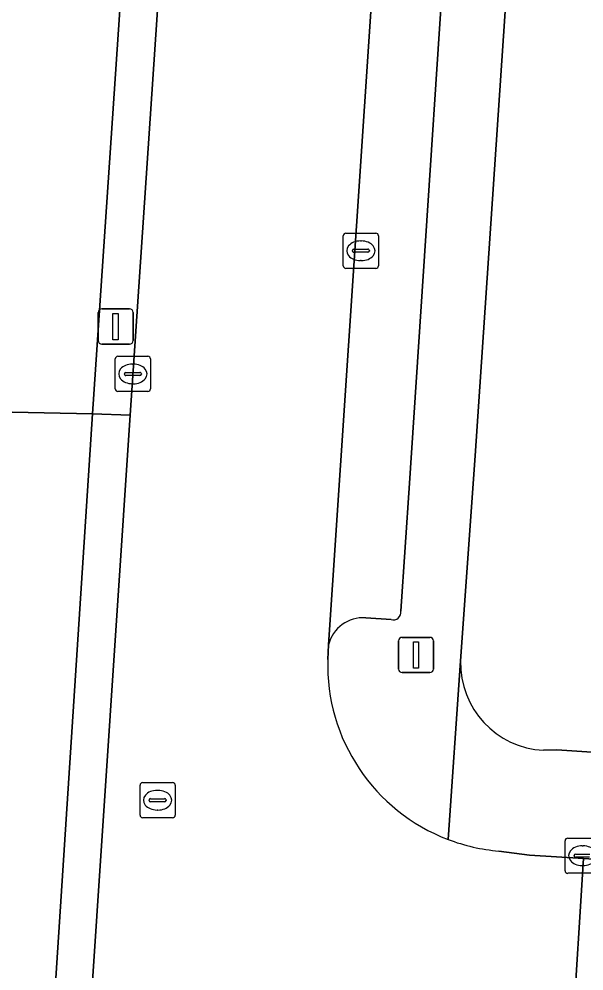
# Model space of a CAD drawing. Extents: x 161848 to 162726, y 385382 to 386521.
# Drawn here: x 162032.32 to 162048.39, y 385995.3 to 386022.36 of the extents above; entities that cross this region are included whole.
import ezdxf

# ---------------------------------------------------------------- set-up
doc = ezdxf.new("R2010")
doc.units = 0
for name, color, linetype in [('IMGEO_Erf', 7, 'Continuous'), ('IMGEO_Fietspad_gesloten', 7, 'Continuous'), ('IMGEO_Kolk', 7, 'Continuous'), ('IMGEO_Lichtmast', 7, 'Continuous'), ('IMGEO_Muur', 7, 'Continuous'), ('IMGEO_Parkeervlak_open', 7, 'Continuous'), ('IMGEO_Rijbaan_lokaal_open', 7, 'Continuous'), ('IMGEO_Rioolput', 7, 'Continuous'), ('IMGEO_Verkeerseiland_open', 7, 'Continuous'), ('IMGEO_Voetpad_open', 7, 'Continuous')]:
    doc.layers.add(name, color=color, linetype=linetype)

msp = doc.modelspace()

# ---------------------------------------------------------------- linework, layer by layer
at = {"layer": 'IMGEO_Erf'}
for points in [[(162091.541, 386048.276), (162091.712, 386050.469), (162100.767, 386049.898), (162100.78, 386050.112), (162094.517, 386050.603), (162049.384, 386053.618), (162049.397, 386053.818), (162048.26, 386053.894), (162045.29, 386009.944), (162044.879, 386004.112)], [(162047.238, 386001.571), (162047.616, 386001.585), (162056.988, 386000.963)]]:
    msp.add_lwpolyline(points, dxfattribs=at)
msp.add_arc((162047.356, 386004.046), 2.477, 178.4661, 267.2796, dxfattribs=at)
at = {"layer": 'IMGEO_Fietspad_gesloten'}
for points in [[(162039.139, 386128.803), (162036.98, 386096.379), (162036.936, 386095.719), (162035.651, 386076.246), (162035.507, 386074.767), (162034.711, 386062.651), (162034.288, 386056.532), (162034.007, 386052.459), (162033.132, 386039.976), (162033.055, 386038.516), (162032.013, 386022.792), (162031.948, 386021.324), (162031.937, 386021.171), (162031.287, 386012.253), (162031.231, 386011.601), (162031.196, 386011.202), (162034.41, 386011.138), (162040.007, 386093.754), (162040.137, 386095.676), (162041.2, 386111.341), (162042.155, 386125.42)], [(162033.303, 385994.07), (162034.41, 386011.138), (162031.196, 386011.202), (162031.063, 386009.215), (162030.355, 385998.641), (162028.943, 385977.582)]]:
    msp.add_lwpolyline(points, dxfattribs=at)
at = {"layer": 'IMGEO_Kolk'}
for p, q in [((162041.543, 386015.344), (162041.543, 386016.196)), ((162041.618, 386016.27), (162042.47, 386016.27)), ((162042.031, 386016.05), (162042.056, 386016.05)), ((162042.544, 386016.196), (162042.544, 386015.344)), ((162041.802, 386015.764), (162041.802, 386015.776)), ((162041.845, 386015.813), (162042.243, 386015.813)), ((162042.286, 386015.776), (162042.286, 386015.764)), ((162042.24, 386015.727), (162041.842, 386015.727)), ((162042.054, 386015.49), (162042.029, 386015.49)), ((162042.47, 386015.27), (162041.618, 386015.27)), ((162035.135, 386012.77), (162035.987, 386012.77)), ((162035.06, 386011.844), (162035.06, 386012.696)), ((162035.548, 386012.55), (162035.573, 386012.55)), ((162036.061, 386012.696), (162036.061, 386011.844)), ((162035.319, 386012.264), (162035.319, 386012.276)), ((162035.362, 386012.313), (162035.76, 386012.313)), ((162035.803, 386012.276), (162035.803, 386012.264)), ((162035.757, 386012.227), (162035.359, 386012.227)), ((162035.571, 386011.99), (162035.546, 386011.99)), ((162035.987, 386011.77), (162035.135, 386011.77)), ((162047.848, 385998.148), (162047.848, 385999)), ((162047.923, 385999.074), (162048.775, 385999.074)), ((162048.336, 385998.854), (162048.361, 385998.854)), ((162048.107, 385998.568), (162048.107, 385998.58)), ((162048.545, 385998.531), (162048.147, 385998.531)), ((162048.15, 385998.617), (162048.548, 385998.617)), ((162048.359, 385998.294), (162048.334, 385998.294)), ((162048.775, 385998.074), (162047.923, 385998.074))]:
    msp.add_line(p, q, dxfattribs=at)
for points in [[(162041.543, 386015.344), (162041.543, 386016.196)], [(162041.618, 386016.27), (162042.47, 386016.27)], [(162042.544, 386016.196), (162042.544, 386015.344)], [(162042.47, 386015.27), (162041.618, 386015.27)], [(162035.135, 386012.77), (162035.987, 386012.77)], [(162035.06, 386011.844), (162035.06, 386012.696)], [(162036.061, 386012.696), (162036.061, 386011.844)], [(162035.987, 386011.77), (162035.135, 386011.77)], [(162047.848, 385998.148), (162047.848, 385999)], [(162047.923, 385999.074), (162048.775, 385999.074)], [(162048.775, 385998.074), (162047.923, 385998.074)]]:
    msp.add_lwpolyline(points, dxfattribs=at)
for centre, radius, start, end in [((162041.62, 386016.194), 0.0765, 91.552, 178.448), ((162041.62, 386016.194), 0.0765, 91.552, 178.448), ((162042.468, 386016.194), 0.0765, 1.552, 88.448), ((162042.468, 386016.194), 0.0765, 1.552, 88.448), ((162041.842, 386015.773), 0.0403, 85.8775, 175.7526), ((162041.839, 386015.763), 0.0366, 178.938, 274.7102), ((162042.243, 386015.77), 0.043, 264.8664, 352.4533), ((162042.247, 386015.775), 0.0386, 1.7309, 96.639), ((162041.62, 386015.346), 0.0765, 181.552, 268.448), ((162041.62, 386015.346), 0.0765, 181.552, 268.448), ((162042.468, 386015.346), 0.0765, 271.552, 358.448), ((162042.468, 386015.346), 0.0765, 271.552, 358.448), ((162035.137, 386012.694), 0.0765, 91.552, 178.448), ((162035.137, 386012.694), 0.0765, 91.552, 178.448), ((162035.985, 386012.694), 0.0765, 1.552, 88.448), ((162035.985, 386012.694), 0.0765, 1.552, 88.448), ((162035.359, 386012.273), 0.0403, 85.8775, 175.7526), ((162035.356, 386012.263), 0.0366, 178.938, 274.7102), ((162035.76, 386012.27), 0.043, 264.8664, 352.4533), ((162035.764, 386012.275), 0.0386, 1.7309, 96.639), ((162035.137, 386011.846), 0.0765, 181.552, 268.448), ((162035.137, 386011.846), 0.0765, 181.552, 268.448), ((162035.985, 386011.846), 0.0765, 271.552, 358.448), ((162035.985, 386011.846), 0.0765, 271.552, 358.448), ((162047.925, 385998.998), 0.0765, 91.552, 178.448), ((162047.925, 385998.998), 0.0765, 91.552, 178.448), ((162048.147, 385998.577), 0.0403, 85.8775, 175.7526), ((162048.144, 385998.567), 0.0366, 178.938, 274.7102), ((162047.925, 385998.15), 0.0765, 181.552, 268.448), ((162047.925, 385998.15), 0.0765, 181.552, 268.448)]:
    msp.add_arc(centre, radius, start, end, dxfattribs=at)
for centre, major_axis, ratio, start_param, end_param in [((162042.03, 386015.77), (-0.387, 0.002), 0.722429, 4.712389, 7.853982), ((162042.055, 386015.77), (-0.39, 0.002), 0.717154, 1.570796, 4.712389), ((162035.547, 386012.27), (-0.387, 0.002), 0.722429, 4.712389, 7.853982), ((162035.572, 386012.27), (-0.39, 0.002), 0.717154, 1.570796, 4.712389), ((162048.335, 385998.574), (-0.387, 0.002), 0.722429, 4.712389, 7.853982), ((162048.36, 385998.574), (-0.39, 0.002), 0.717154, 1.570796, 4.712389)]:
    msp.add_ellipse(centre, major_axis=major_axis, ratio=ratio, start_param=start_param, end_param=end_param, dxfattribs=at)
at = {"layer": 'IMGEO_Lichtmast'}
for p, q in [((162034.575, 386013.217), (162034.575, 386014.017)), ((162034.575, 386014.017), (162034.575, 386013.217)), ((162034.675, 386014.117), (162035.465, 386014.117)), ((162035.465, 386014.117), (162034.675, 386014.117)), ((162035.565, 386014.017), (162035.565, 386013.217)), ((162035.565, 386013.217), (162035.565, 386014.017)), ((162035.465, 386013.117), (162034.675, 386013.117)), ((162034.675, 386013.117), (162035.465, 386013.117)), ((162043.115, 386003.881), (162043.115, 386004.681)), ((162043.115, 386004.681), (162043.115, 386003.881)), ((162043.215, 386004.781), (162044.005, 386004.781)), ((162044.005, 386004.781), (162043.215, 386004.781)), ((162044.105, 386004.681), (162044.105, 386003.881)), ((162044.105, 386003.881), (162044.105, 386004.681)), ((162044.005, 386003.781), (162043.215, 386003.781)), ((162043.215, 386003.781), (162044.005, 386003.781))]:
    msp.add_line(p, q, dxfattribs=at)
for points in [[(162034.995, 386013.992), (162035.145, 386013.992), (162035.145, 386013.242), (162034.995, 386013.242), (162034.995, 386013.992)], [(162043.535, 386004.656), (162043.685, 386004.656), (162043.685, 386003.906), (162043.535, 386003.906), (162043.535, 386004.656)]]:
    msp.add_lwpolyline(points, dxfattribs=at)
for centre, start, end in [((162034.675, 386014.017), 90, 180), ((162034.675, 386014.017), 90, 180), ((162035.465, 386014.017), 0, 90), ((162035.465, 386014.017), 360, 90), ((162034.675, 386013.217), 180, 270), ((162034.675, 386013.217), 180, 270), ((162035.465, 386013.217), 270, 0), ((162035.465, 386013.217), 270, 0), ((162043.215, 386004.681), 90, 180), ((162043.215, 386004.681), 90, 180), ((162044.005, 386004.681), 0, 90), ((162044.005, 386004.681), 360, 90), ((162043.215, 386003.881), 180, 270), ((162043.215, 386003.881), 180, 270), ((162044.005, 386003.881), 270, 0), ((162044.005, 386003.881), 270, 0)]:
    msp.add_arc(centre, 0.1, start, end, dxfattribs=at)
at = {"layer": 'IMGEO_Muur'}
msp.add_lwpolyline([(162056.988, 386000.963), (162047.616, 386001.585)], dxfattribs=at)
at = {"layer": 'IMGEO_Parkeervlak_open'}
for points in [[(162045.689, 386072.893), (162041.12, 386004.571)], [(162043.178, 386005.527), (162043.426, 386009.166), (162047.545, 386071.599)], [(162042.18, 386005.337), (162042.902, 386005.289)]]:
    msp.add_lwpolyline(points, dxfattribs=at)
for centre, radius, start, end in [((162042.97, 386005.489), 0.211, 251.2308, 10.3129), ((162042.116, 386004.309), 1.03, 86.4363, 165.2705)]:
    msp.add_arc(centre, radius, start, end, dxfattribs=at)
at = {"layer": 'IMGEO_Rijbaan_lokaal_open'}
for points in [[(162041.102, 386004.154), (162041.12, 386004.571), (162045.689, 386072.893), (162046.97, 386091.978), (162040.968, 386092.437), (162035.482, 386011.093), (162034.343, 385994.018), (162033.471, 385981.124), (162032.304, 385964.271), (162028.465, 385906.543), (162026.839, 385883.258), (162032.937, 385882.841), (162035.569, 385921.295)], [(162048.377, 385998.497), (162046.841, 385998.592), (162045.966, 385998.707)], [(162046.488, 385993.561), (162048.056, 385993.508), (162048.377, 385998.497)], [(162130.556, 385992.978), (162120.807, 385993.662), (162078.632, 385996.529), (162072.445, 385996.95), (162063.706, 385997.554), (162048.377, 385998.497), (162048.056, 385993.508), (162134.499, 385987.854)]]:
    msp.add_lwpolyline(points, dxfattribs=at)
for centre, radius, start, end in [((162046.41, 386003.999), 5.31, 178.3251, 249.1635), ((162046.414, 386004.015), 5.326, 249.1769, 265.17)]:
    msp.add_arc(centre, radius, start, end, dxfattribs=at)
at = {"layer": 'IMGEO_Rioolput'}
for p, q in [((162035.838, 386000.653), (162036.69, 386000.653)), ((162035.763, 385999.727), (162035.763, 386000.579)), ((162036.251, 386000.433), (162036.276, 386000.433)), ((162036.764, 386000.579), (162036.764, 385999.727)), ((162036.022, 386000.147), (162036.022, 386000.159)), ((162036.46, 386000.11), (162036.062, 386000.11)), ((162036.065, 386000.196), (162036.463, 386000.196)), ((162036.506, 386000.159), (162036.506, 386000.147)), ((162036.274, 385999.873), (162036.249, 385999.873)), ((162036.69, 385999.653), (162035.838, 385999.653))]:
    msp.add_line(p, q, dxfattribs=at)
for points in [[(162035.838, 386000.653), (162036.69, 386000.653)], [(162035.763, 385999.727), (162035.763, 386000.579)], [(162036.764, 386000.579), (162036.764, 385999.727)], [(162036.69, 385999.653), (162035.838, 385999.653)]]:
    msp.add_lwpolyline(points, dxfattribs=at)
for centre, radius, start, end in [((162035.84, 386000.577), 0.0765, 91.552, 178.448), ((162035.84, 386000.577), 0.0765, 91.552, 178.448), ((162036.688, 386000.577), 0.0765, 1.552, 88.448), ((162036.688, 386000.577), 0.0765, 1.552, 88.448), ((162036.062, 386000.156), 0.0403, 85.8775, 175.7526), ((162036.059, 386000.146), 0.0366, 178.938, 274.7102), ((162036.463, 386000.153), 0.043, 264.8664, 352.4533), ((162036.467, 386000.158), 0.0386, 1.7309, 96.639), ((162035.84, 385999.729), 0.0765, 181.552, 268.448), ((162035.84, 385999.729), 0.0765, 181.552, 268.448), ((162036.688, 385999.729), 0.0765, 271.552, 358.448), ((162036.688, 385999.729), 0.0765, 271.552, 358.448)]:
    msp.add_arc(centre, radius, start, end, dxfattribs=at)
for centre, major_axis, ratio, start_param, end_param in [((162036.25, 386000.153), (-0.387, 0.002), 0.722429, 4.712389, 7.853982), ((162036.275, 386000.153), (-0.39, 0.002), 0.717154, 1.570796, 4.712389)]:
    msp.add_ellipse(centre, major_axis=major_axis, ratio=ratio, start_param=start_param, end_param=end_param, dxfattribs=at)
at = {"layer": 'IMGEO_Verkeerseiland_open'}
msp.add_lwpolyline([(162035.482, 386011.093), (162040.968, 386092.437), (162041.054, 386093.689), (162040.007, 386093.754), (162034.41, 386011.138)], close=True, dxfattribs=at)
at = {"layer": 'IMGEO_Voetpad_open'}
for points in [[(162044.521, 385999.036), (162044.879, 386004.112), (162045.29, 386009.944), (162048.26, 386053.894), (162050.321, 386084.573)], [(162047.545, 386071.599), (162043.426, 386009.166), (162043.178, 386005.527)], [(162042.902, 386005.289), (162042.18, 386005.337)], [(162041.12, 386004.571), (162041.102, 386004.154)], [(162044.879, 386004.112), (162044.521, 385999.036)], [(162124.447, 385996.924), (162124.096, 385996.677), (162123.173, 385996.738), (162118.965, 385996.875), (162104.1, 385997.81), (162102.282, 385997.98), (162078.826, 385999.483), (162071.858, 386000), (162071.494, 386000), (162065.918, 386000.37), (162064.332, 386000.476), (162056.988, 386000.963), (162047.616, 386001.585), (162047.238, 386001.571)], [(162045.966, 385998.707), (162046.841, 385998.592), (162048.377, 385998.497), (162063.706, 385997.554), (162063.74, 385998.052), (162072.479, 385997.448), (162072.445, 385996.95), (162078.632, 385996.529), (162120.807, 385993.662), (162130.556, 385992.978), (162144.838, 385991.962)]]:
    msp.add_lwpolyline(points, dxfattribs=at)
msp.add_lwpolyline([(162034.343, 385994.018), (162035.482, 386011.093), (162034.41, 386011.138), (162033.303, 385994.07)], close=True, dxfattribs=at)
for centre, radius, start, end in [((162042.97, 386005.489), 0.211, 251.2308, 10.3129), ((162042.116, 386004.309), 1.03, 86.4363, 165.2705), ((162046.41, 386003.999), 5.31, 178.3251, 249.1635), ((162047.356, 386004.046), 2.477, 178.4661, 267.2796), ((162046.414, 386004.015), 5.326, 249.1769, 265.17)]:
    msp.add_arc(centre, radius, start, end, dxfattribs=at)

doc.saveas('drawing.dxf')
